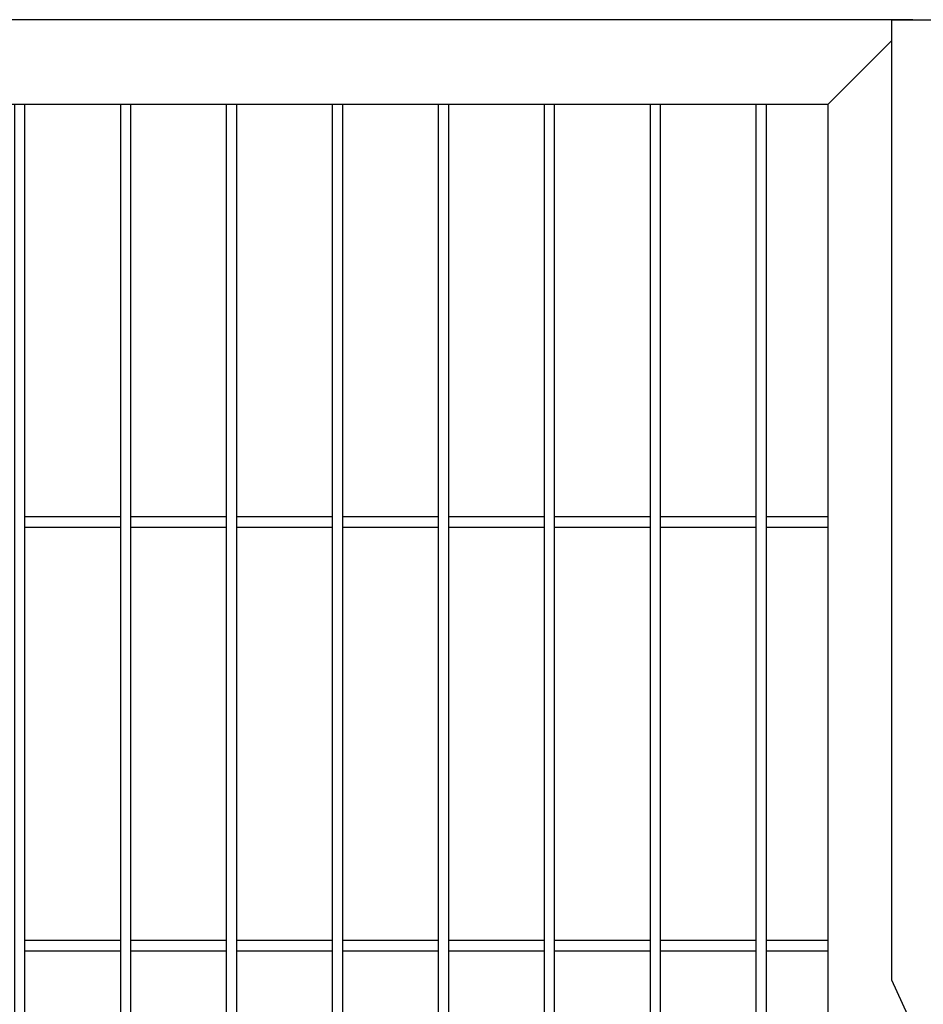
# Model space of a CAD drawing. Header units: inches. Extents: x 43593 to 117387, y -66787 to -26237.
# Tile 315 of 340: x 50514 to 50600, y -26867 to -26774. Entities that reach past the tile are written whole.
import ezdxf

# ---------------------------------------------------------------- set-up
doc = ezdxf.new("R2010")
doc.units = ezdxf.units.IN
doc.header["$MEASUREMENT"] = 0
doc.layers.add('AW OGRODZENIA', color=253, linetype='Continuous')

msp = doc.modelspace()

# ---------------------------------------------------------------- linework, layer by layer
at = {"layer": 'AW OGRODZENIA'}
for p, q in [((50598.737, -26773.938), (50269.737, -26773.938)), ((50596.737, -26773.938), (50596.737, -26864.596)), ((50596.737, -26773.938), (50602.737, -26773.938)), ((50596.737, -26775.938), (50590.737, -26781.938)), ((50590.737, -26781.938), (50277.737, -26781.938)), ((50590.737, -26781.938), (50590.737, -27075.938)), ((50514.933, -26820.859), (50523.941, -26820.859)), ((50514.933, -26820.859), (50523.941, -26820.859)), ((50514.933, -26820.859), (50523.941, -26820.859)), ((50514.933, -26820.859), (50523.941, -26820.859)), ((50514.933, -26820.859), (50523.941, -26820.859)), ((50514.933, -26820.859), (50523.941, -26820.859)), ((50514.933, -26820.859), (50523.941, -26820.859)), ((50514.933, -26820.859), (50523.941, -26820.859)), ((50514.933, -26820.859), (50523.941, -26820.859)), ((50514.933, -26820.859), (50523.941, -26820.859)), ((50514.933, -26820.859), (50523.941, -26820.859)), ((50514.933, -26820.859), (50523.941, -26820.859)), ((50514.933, -26820.859), (50523.941, -26820.859)), ((50514.933, -26820.859), (50523.941, -26820.859)), ((50514.933, -26820.859), (50523.941, -26820.859)), ((50514.933, -26820.859), (50523.941, -26820.859)), ((50514.933, -26820.859), (50523.941, -26820.859)), ((50514.933, -26820.859), (50523.941, -26820.859)), ((50514.933, -26820.859), (50523.941, -26820.859)), ((50514.933, -26820.859), (50523.941, -26820.859)), ((50514.933, -26820.859), (50523.941, -26820.859)), ((50514.933, -26820.859), (50523.941, -26820.859)), ((50514.933, -26820.859), (50523.941, -26820.859)), ((50514.933, -26820.859), (50523.941, -26820.859)), ((50514.933, -26820.859), (50523.941, -26820.859)), ((50524.933, -26820.859), (50533.941, -26820.859)), ((50524.933, -26820.859), (50533.941, -26820.859)), ((50524.933, -26820.859), (50533.941, -26820.859)), ((50524.933, -26820.859), (50533.941, -26820.859)), ((50524.933, -26820.859), (50533.941, -26820.859)), ((50524.933, -26820.859), (50533.941, -26820.859)), ((50524.933, -26820.859), (50533.941, -26820.859)), ((50524.933, -26820.859), (50533.941, -26820.859)), ((50524.933, -26820.859), (50533.941, -26820.859)), ((50524.933, -26820.859), (50533.941, -26820.859)), ((50524.933, -26820.859), (50533.941, -26820.859)), ((50524.933, -26820.859), (50533.941, -26820.859)), ((50524.933, -26820.859), (50533.941, -26820.859)), ((50524.933, -26820.859), (50533.941, -26820.859)), ((50524.933, -26820.859), (50533.941, -26820.859)), ((50524.933, -26820.859), (50533.941, -26820.859)), ((50524.933, -26820.859), (50533.941, -26820.859)), ((50524.933, -26820.859), (50533.941, -26820.859)), ((50524.933, -26820.859), (50533.941, -26820.859)), ((50524.933, -26820.859), (50533.941, -26820.859)), ((50524.933, -26820.859), (50533.941, -26820.859)), ((50524.933, -26820.859), (50533.941, -26820.859)), ((50524.933, -26820.859), (50533.941, -26820.859)), ((50524.933, -26820.859), (50533.941, -26820.859)), ((50524.933, -26820.859), (50533.941, -26820.859)), ((50534.933, -26820.859), (50543.941, -26820.859)), ((50534.933, -26820.859), (50543.941, -26820.859)), ((50534.933, -26820.859), (50543.941, -26820.859)), ((50534.933, -26820.859), (50543.941, -26820.859)), ((50534.933, -26820.859), (50543.941, -26820.859)), ((50534.933, -26820.859), (50543.941, -26820.859)), ((50534.933, -26820.859), (50543.941, -26820.859)), ((50534.933, -26820.859), (50543.941, -26820.859)), ((50534.933, -26820.859), (50543.941, -26820.859)), ((50534.933, -26820.859), (50543.941, -26820.859)), ((50534.933, -26820.859), (50543.941, -26820.859)), ((50534.933, -26820.859), (50543.941, -26820.859)), ((50534.933, -26820.859), (50543.941, -26820.859)), ((50534.933, -26820.859), (50543.941, -26820.859)), ((50534.933, -26820.859), (50543.941, -26820.859)), ((50534.933, -26820.859), (50543.941, -26820.859)), ((50534.933, -26820.859), (50543.941, -26820.859)), ((50534.933, -26820.859), (50543.941, -26820.859)), ((50534.933, -26820.859), (50543.941, -26820.859)), ((50534.933, -26820.859), (50543.941, -26820.859)), ((50534.933, -26820.859), (50543.941, -26820.859)), ((50534.933, -26820.859), (50543.941, -26820.859)), ((50534.933, -26820.859), (50543.941, -26820.859)), ((50534.933, -26820.859), (50543.941, -26820.859)), ((50534.933, -26820.859), (50543.941, -26820.859)), ((50544.933, -26820.859), (50553.941, -26820.859)), ((50544.933, -26820.859), (50553.941, -26820.859)), ((50544.933, -26820.859), (50553.941, -26820.859)), ((50544.933, -26820.859), (50553.941, -26820.859)), ((50544.933, -26820.859), (50553.941, -26820.859)), ((50544.933, -26820.859), (50553.941, -26820.859)), ((50544.933, -26820.859), (50553.941, -26820.859)), ((50544.933, -26820.859), (50553.941, -26820.859)), ((50544.933, -26820.859), (50553.941, -26820.859)), ((50544.933, -26820.859), (50553.941, -26820.859)), ((50544.933, -26820.859), (50553.941, -26820.859)), ((50544.933, -26820.859), (50553.941, -26820.859)), ((50544.933, -26820.859), (50553.941, -26820.859)), ((50544.933, -26820.859), (50553.941, -26820.859)), ((50544.933, -26820.859), (50553.941, -26820.859)), ((50544.933, -26820.859), (50553.941, -26820.859)), ((50544.933, -26820.859), (50553.941, -26820.859)), ((50544.933, -26820.859), (50553.941, -26820.859)), ((50544.933, -26820.859), (50553.941, -26820.859)), ((50544.933, -26820.859), (50553.941, -26820.859)), ((50544.933, -26820.859), (50553.941, -26820.859)), ((50544.933, -26820.859), (50553.941, -26820.859)), ((50544.933, -26820.859), (50553.941, -26820.859)), ((50544.933, -26820.859), (50553.941, -26820.859)), ((50544.933, -26820.859), (50553.941, -26820.859)), ((50554.933, -26820.859), (50563.941, -26820.859)), ((50554.933, -26820.859), (50563.941, -26820.859)), ((50554.933, -26820.859), (50563.941, -26820.859)), ((50554.933, -26820.859), (50563.941, -26820.859)), ((50554.933, -26820.859), (50563.941, -26820.859)), ((50554.933, -26820.859), (50563.941, -26820.859)), ((50554.933, -26820.859), (50563.941, -26820.859)), ((50554.933, -26820.859), (50563.941, -26820.859)), ((50554.933, -26820.859), (50563.941, -26820.859)), ((50554.933, -26820.859), (50563.941, -26820.859)), ((50554.933, -26820.859), (50563.941, -26820.859)), ((50554.933, -26820.859), (50563.941, -26820.859)), ((50554.933, -26820.859), (50563.941, -26820.859)), ((50554.933, -26820.859), (50563.941, -26820.859)), ((50554.933, -26820.859), (50563.941, -26820.859)), ((50554.933, -26820.859), (50563.941, -26820.859)), ((50554.933, -26820.859), (50563.941, -26820.859)), ((50554.933, -26820.859), (50563.941, -26820.859)), ((50554.933, -26820.859), (50563.941, -26820.859)), ((50554.933, -26820.859), (50563.941, -26820.859)), ((50554.933, -26820.859), (50563.941, -26820.859)), ((50554.933, -26820.859), (50563.941, -26820.859)), ((50554.933, -26820.859), (50563.941, -26820.859)), ((50554.933, -26820.859), (50563.941, -26820.859)), ((50554.933, -26820.859), (50563.941, -26820.859)), ((50564.933, -26820.859), (50573.941, -26820.859)), ((50564.933, -26820.859), (50573.941, -26820.859)), ((50564.933, -26820.859), (50573.941, -26820.859)), ((50564.933, -26820.859), (50573.941, -26820.859)), ((50564.933, -26820.859), (50573.941, -26820.859)), ((50564.933, -26820.859), (50573.941, -26820.859)), ((50564.933, -26820.859), (50573.941, -26820.859)), ((50564.933, -26820.859), (50573.941, -26820.859)), ((50564.933, -26820.859), (50573.941, -26820.859)), ((50564.933, -26820.859), (50573.941, -26820.859)), ((50564.933, -26820.859), (50573.941, -26820.859)), ((50564.933, -26820.859), (50573.941, -26820.859)), ((50564.933, -26820.859), (50573.941, -26820.859)), ((50564.933, -26820.859), (50573.941, -26820.859)), ((50564.933, -26820.859), (50573.941, -26820.859)), ((50564.933, -26820.859), (50573.941, -26820.859)), ((50564.933, -26820.859), (50573.941, -26820.859)), ((50564.933, -26820.859), (50573.941, -26820.859)), ((50564.933, -26820.859), (50573.941, -26820.859)), ((50564.933, -26820.859), (50573.941, -26820.859)), ((50564.933, -26820.859), (50573.941, -26820.859)), ((50564.933, -26820.859), (50573.941, -26820.859)), ((50564.933, -26820.859), (50573.941, -26820.859)), ((50564.933, -26820.859), (50573.941, -26820.859)), ((50564.933, -26820.859), (50573.941, -26820.859)), ((50574.933, -26820.859), (50583.941, -26820.859)), ((50574.933, -26820.859), (50583.941, -26820.859)), ((50574.933, -26820.859), (50583.941, -26820.859)), ((50574.933, -26820.859), (50583.941, -26820.859)), ((50574.933, -26820.859), (50583.941, -26820.859)), ((50574.933, -26820.859), (50583.941, -26820.859)), ((50574.933, -26820.859), (50583.941, -26820.859)), ((50574.933, -26820.859), (50583.941, -26820.859)), ((50574.933, -26820.859), (50583.941, -26820.859)), ((50574.933, -26820.859), (50583.941, -26820.859)), ((50574.933, -26820.859), (50583.941, -26820.859)), ((50574.933, -26820.859), (50583.941, -26820.859)), ((50574.933, -26820.859), (50583.941, -26820.859)), ((50574.933, -26820.859), (50583.941, -26820.859)), ((50574.933, -26820.859), (50583.941, -26820.859)), ((50574.933, -26820.859), (50583.941, -26820.859)), ((50574.933, -26820.859), (50583.941, -26820.859)), ((50574.933, -26820.859), (50583.941, -26820.859)), ((50574.933, -26820.859), (50583.941, -26820.859)), ((50574.933, -26820.859), (50583.941, -26820.859)), ((50574.933, -26820.859), (50583.941, -26820.859)), ((50574.933, -26820.859), (50583.941, -26820.859)), ((50574.933, -26820.859), (50583.941, -26820.859)), ((50574.933, -26820.859), (50583.941, -26820.859)), ((50574.933, -26820.859), (50583.941, -26820.859)), ((50584.933, -26820.859), (50590.737, -26820.859)), ((50584.933, -26820.859), (50590.737, -26820.859)), ((50584.933, -26820.859), (50590.737, -26820.859)), ((50584.933, -26820.859), (50590.737, -26820.859)), ((50584.933, -26820.859), (50590.737, -26820.859)), ((50584.933, -26820.859), (50590.737, -26820.859)), ((50584.933, -26820.859), (50590.737, -26820.859)), ((50584.933, -26820.859), (50590.737, -26820.859)), ((50584.933, -26820.859), (50590.737, -26820.859)), ((50584.933, -26820.859), (50590.737, -26820.859)), ((50584.933, -26820.859), (50590.737, -26820.859)), ((50584.933, -26820.859), (50590.737, -26820.859)), ((50584.933, -26820.859), (50590.737, -26820.859)), ((50584.933, -26820.859), (50590.737, -26820.859)), ((50584.933, -26820.859), (50590.737, -26820.859)), ((50584.933, -26820.859), (50590.737, -26820.859)), ((50584.933, -26820.859), (50590.737, -26820.859)), ((50584.933, -26820.859), (50590.737, -26820.859)), ((50584.933, -26820.859), (50590.737, -26820.859)), ((50584.933, -26820.859), (50590.737, -26820.859)), ((50584.933, -26820.859), (50590.737, -26820.859)), ((50584.933, -26820.859), (50590.737, -26820.859)), ((50584.933, -26820.859), (50590.737, -26820.859)), ((50584.933, -26820.859), (50590.737, -26820.859)), ((50584.933, -26820.859), (50590.737, -26820.859)), ((50514.933, -26821.859), (50523.941, -26821.859)), ((50514.933, -26821.859), (50523.941, -26821.859)), ((50514.933, -26821.859), (50523.941, -26821.859)), ((50514.933, -26821.859), (50523.941, -26821.859)), ((50514.933, -26821.859), (50523.941, -26821.859)), ((50514.933, -26821.859), (50523.941, -26821.859)), ((50514.933, -26821.859), (50523.941, -26821.859)), ((50514.933, -26821.859), (50523.941, -26821.859)), ((50514.933, -26821.859), (50523.941, -26821.859)), ((50514.933, -26821.859), (50523.941, -26821.859)), ((50514.933, -26821.859), (50523.941, -26821.859)), ((50514.933, -26821.859), (50523.941, -26821.859)), ((50514.933, -26821.859), (50523.941, -26821.859)), ((50514.933, -26821.859), (50523.941, -26821.859)), ((50514.933, -26821.859), (50523.941, -26821.859)), ((50514.933, -26821.859), (50523.941, -26821.859)), ((50514.933, -26821.859), (50523.941, -26821.859)), ((50514.933, -26821.859), (50523.941, -26821.859)), ((50514.933, -26821.859), (50523.941, -26821.859)), ((50514.933, -26821.859), (50523.941, -26821.859)), ((50514.933, -26821.859), (50523.941, -26821.859)), ((50514.933, -26821.859), (50523.941, -26821.859)), ((50514.933, -26821.859), (50523.941, -26821.859)), ((50514.933, -26821.859), (50523.941, -26821.859)), ((50514.933, -26821.859), (50523.941, -26821.859)), ((50524.933, -26821.859), (50533.941, -26821.859)), ((50524.933, -26821.859), (50533.941, -26821.859)), ((50524.933, -26821.859), (50533.941, -26821.859)), ((50524.933, -26821.859), (50533.941, -26821.859)), ((50524.933, -26821.859), (50533.941, -26821.859)), ((50524.933, -26821.859), (50533.941, -26821.859)), ((50524.933, -26821.859), (50533.941, -26821.859)), ((50524.933, -26821.859), (50533.941, -26821.859)), ((50524.933, -26821.859), (50533.941, -26821.859)), ((50524.933, -26821.859), (50533.941, -26821.859)), ((50524.933, -26821.859), (50533.941, -26821.859)), ((50524.933, -26821.859), (50533.941, -26821.859)), ((50524.933, -26821.859), (50533.941, -26821.859)), ((50524.933, -26821.859), (50533.941, -26821.859)), ((50524.933, -26821.859), (50533.941, -26821.859)), ((50524.933, -26821.859), (50533.941, -26821.859)), ((50524.933, -26821.859), (50533.941, -26821.859)), ((50524.933, -26821.859), (50533.941, -26821.859)), ((50524.933, -26821.859), (50533.941, -26821.859)), ((50524.933, -26821.859), (50533.941, -26821.859)), ((50524.933, -26821.859), (50533.941, -26821.859)), ((50524.933, -26821.859), (50533.941, -26821.859)), ((50524.933, -26821.859), (50533.941, -26821.859)), ((50524.933, -26821.859), (50533.941, -26821.859)), ((50524.933, -26821.859), (50533.941, -26821.859)), ((50534.933, -26821.859), (50543.941, -26821.859)), ((50534.933, -26821.859), (50543.941, -26821.859)), ((50534.933, -26821.859), (50543.941, -26821.859)), ((50534.933, -26821.859), (50543.941, -26821.859)), ((50534.933, -26821.859), (50543.941, -26821.859)), ((50534.933, -26821.859), (50543.941, -26821.859)), ((50534.933, -26821.859), (50543.941, -26821.859)), ((50534.933, -26821.859), (50543.941, -26821.859)), ((50534.933, -26821.859), (50543.941, -26821.859)), ((50534.933, -26821.859), (50543.941, -26821.859)), ((50534.933, -26821.859), (50543.941, -26821.859)), ((50534.933, -26821.859), (50543.941, -26821.859)), ((50534.933, -26821.859), (50543.941, -26821.859)), ((50534.933, -26821.859), (50543.941, -26821.859)), ((50534.933, -26821.859), (50543.941, -26821.859)), ((50534.933, -26821.859), (50543.941, -26821.859)), ((50534.933, -26821.859), (50543.941, -26821.859)), ((50534.933, -26821.859), (50543.941, -26821.859)), ((50534.933, -26821.859), (50543.941, -26821.859)), ((50534.933, -26821.859), (50543.941, -26821.859)), ((50534.933, -26821.859), (50543.941, -26821.859)), ((50534.933, -26821.859), (50543.941, -26821.859)), ((50534.933, -26821.859), (50543.941, -26821.859)), ((50534.933, -26821.859), (50543.941, -26821.859)), ((50534.933, -26821.859), (50543.941, -26821.859)), ((50544.933, -26821.859), (50553.941, -26821.859)), ((50544.933, -26821.859), (50553.941, -26821.859)), ((50544.933, -26821.859), (50553.941, -26821.859)), ((50544.933, -26821.859), (50553.941, -26821.859)), ((50544.933, -26821.859), (50553.941, -26821.859)), ((50544.933, -26821.859), (50553.941, -26821.859)), ((50544.933, -26821.859), (50553.941, -26821.859)), ((50544.933, -26821.859), (50553.941, -26821.859)), ((50544.933, -26821.859), (50553.941, -26821.859)), ((50544.933, -26821.859), (50553.941, -26821.859)), ((50544.933, -26821.859), (50553.941, -26821.859)), ((50544.933, -26821.859), (50553.941, -26821.859)), ((50544.933, -26821.859), (50553.941, -26821.859)), ((50544.933, -26821.859), (50553.941, -26821.859)), ((50544.933, -26821.859), (50553.941, -26821.859)), ((50544.933, -26821.859), (50553.941, -26821.859)), ((50544.933, -26821.859), (50553.941, -26821.859)), ((50544.933, -26821.859), (50553.941, -26821.859)), ((50544.933, -26821.859), (50553.941, -26821.859)), ((50544.933, -26821.859), (50553.941, -26821.859)), ((50544.933, -26821.859), (50553.941, -26821.859)), ((50544.933, -26821.859), (50553.941, -26821.859)), ((50544.933, -26821.859), (50553.941, -26821.859)), ((50544.933, -26821.859), (50553.941, -26821.859)), ((50544.933, -26821.859), (50553.941, -26821.859)), ((50554.933, -26821.859), (50563.941, -26821.859)), ((50554.933, -26821.859), (50563.941, -26821.859)), ((50554.933, -26821.859), (50563.941, -26821.859)), ((50554.933, -26821.859), (50563.941, -26821.859)), ((50554.933, -26821.859), (50563.941, -26821.859)), ((50554.933, -26821.859), (50563.941, -26821.859)), ((50554.933, -26821.859), (50563.941, -26821.859)), ((50554.933, -26821.859), (50563.941, -26821.859)), ((50554.933, -26821.859), (50563.941, -26821.859)), ((50554.933, -26821.859), (50563.941, -26821.859)), ((50554.933, -26821.859), (50563.941, -26821.859)), ((50554.933, -26821.859), (50563.941, -26821.859)), ((50554.933, -26821.859), (50563.941, -26821.859)), ((50554.933, -26821.859), (50563.941, -26821.859)), ((50554.933, -26821.859), (50563.941, -26821.859)), ((50554.933, -26821.859), (50563.941, -26821.859)), ((50554.933, -26821.859), (50563.941, -26821.859)), ((50554.933, -26821.859), (50563.941, -26821.859)), ((50554.933, -26821.859), (50563.941, -26821.859)), ((50554.933, -26821.859), (50563.941, -26821.859)), ((50554.933, -26821.859), (50563.941, -26821.859)), ((50554.933, -26821.859), (50563.941, -26821.859)), ((50554.933, -26821.859), (50563.941, -26821.859)), ((50554.933, -26821.859), (50563.941, -26821.859)), ((50554.933, -26821.859), (50563.941, -26821.859)), ((50564.933, -26821.859), (50573.941, -26821.859)), ((50564.933, -26821.859), (50573.941, -26821.859)), ((50564.933, -26821.859), (50573.941, -26821.859)), ((50564.933, -26821.859), (50573.941, -26821.859)), ((50564.933, -26821.859), (50573.941, -26821.859)), ((50564.933, -26821.859), (50573.941, -26821.859)), ((50564.933, -26821.859), (50573.941, -26821.859)), ((50564.933, -26821.859), (50573.941, -26821.859)), ((50564.933, -26821.859), (50573.941, -26821.859)), ((50564.933, -26821.859), (50573.941, -26821.859)), ((50564.933, -26821.859), (50573.941, -26821.859)), ((50564.933, -26821.859), (50573.941, -26821.859)), ((50564.933, -26821.859), (50573.941, -26821.859)), ((50564.933, -26821.859), (50573.941, -26821.859)), ((50564.933, -26821.859), (50573.941, -26821.859)), ((50564.933, -26821.859), (50573.941, -26821.859)), ((50564.933, -26821.859), (50573.941, -26821.859)), ((50564.933, -26821.859), (50573.941, -26821.859)), ((50564.933, -26821.859), (50573.941, -26821.859)), ((50564.933, -26821.859), (50573.941, -26821.859)), ((50564.933, -26821.859), (50573.941, -26821.859)), ((50564.933, -26821.859), (50573.941, -26821.859)), ((50564.933, -26821.859), (50573.941, -26821.859)), ((50564.933, -26821.859), (50573.941, -26821.859)), ((50564.933, -26821.859), (50573.941, -26821.859)), ((50574.933, -26821.859), (50583.941, -26821.859)), ((50574.933, -26821.859), (50583.941, -26821.859)), ((50574.933, -26821.859), (50583.941, -26821.859)), ((50574.933, -26821.859), (50583.941, -26821.859)), ((50574.933, -26821.859), (50583.941, -26821.859)), ((50574.933, -26821.859), (50583.941, -26821.859)), ((50574.933, -26821.859), (50583.941, -26821.859)), ((50574.933, -26821.859), (50583.941, -26821.859)), ((50574.933, -26821.859), (50583.941, -26821.859)), ((50574.933, -26821.859), (50583.941, -26821.859)), ((50574.933, -26821.859), (50583.941, -26821.859)), ((50574.933, -26821.859), (50583.941, -26821.859)), ((50574.933, -26821.859), (50583.941, -26821.859)), ((50574.933, -26821.859), (50583.941, -26821.859)), ((50574.933, -26821.859), (50583.941, -26821.859)), ((50574.933, -26821.859), (50583.941, -26821.859)), ((50574.933, -26821.859), (50583.941, -26821.859)), ((50574.933, -26821.859), (50583.941, -26821.859)), ((50574.933, -26821.859), (50583.941, -26821.859)), ((50574.933, -26821.859), (50583.941, -26821.859)), ((50574.933, -26821.859), (50583.941, -26821.859)), ((50574.933, -26821.859), (50583.941, -26821.859)), ((50574.933, -26821.859), (50583.941, -26821.859)), ((50574.933, -26821.859), (50583.941, -26821.859)), ((50574.933, -26821.859), (50583.941, -26821.859)), ((50584.933, -26821.859), (50590.737, -26821.859)), ((50584.933, -26821.859), (50590.737, -26821.859)), ((50584.933, -26821.859), (50590.737, -26821.859)), ((50584.933, -26821.859), (50590.737, -26821.859)), ((50584.933, -26821.859), (50590.737, -26821.859)), ((50584.933, -26821.859), (50590.737, -26821.859)), ((50584.933, -26821.859), (50590.737, -26821.859)), ((50584.933, -26821.859), (50590.737, -26821.859)), ((50584.933, -26821.859), (50590.737, -26821.859)), ((50584.933, -26821.859), (50590.737, -26821.859)), ((50584.933, -26821.859), (50590.737, -26821.859)), ((50584.933, -26821.859), (50590.737, -26821.859)), ((50584.933, -26821.859), (50590.737, -26821.859)), ((50584.933, -26821.859), (50590.737, -26821.859)), ((50584.933, -26821.859), (50590.737, -26821.859)), ((50584.933, -26821.859), (50590.737, -26821.859)), ((50584.933, -26821.859), (50590.737, -26821.859)), ((50584.933, -26821.859), (50590.737, -26821.859)), ((50584.933, -26821.859), (50590.737, -26821.859)), ((50584.933, -26821.859), (50590.737, -26821.859)), ((50584.933, -26821.859), (50590.737, -26821.859)), ((50584.933, -26821.859), (50590.737, -26821.859)), ((50584.933, -26821.859), (50590.737, -26821.859)), ((50584.933, -26821.859), (50590.737, -26821.859)), ((50584.933, -26821.859), (50590.737, -26821.859)), ((50514.933, -26860.859), (50523.941, -26860.859)), ((50514.933, -26860.859), (50523.941, -26860.859)), ((50514.933, -26860.859), (50523.941, -26860.859)), ((50514.933, -26860.859), (50523.941, -26860.859)), ((50514.933, -26860.859), (50523.941, -26860.859)), ((50514.933, -26860.859), (50523.941, -26860.859)), ((50514.933, -26860.859), (50523.941, -26860.859)), ((50514.933, -26860.859), (50523.941, -26860.859)), ((50514.933, -26860.859), (50523.941, -26860.859)), ((50514.933, -26860.859), (50523.941, -26860.859)), ((50514.933, -26860.859), (50523.941, -26860.859)), ((50514.933, -26860.859), (50523.941, -26860.859)), ((50514.933, -26860.859), (50523.941, -26860.859)), ((50514.933, -26860.859), (50523.941, -26860.859)), ((50514.933, -26860.859), (50523.941, -26860.859)), ((50514.933, -26860.859), (50523.941, -26860.859)), ((50514.933, -26860.859), (50523.941, -26860.859)), ((50514.933, -26860.859), (50523.941, -26860.859)), ((50514.933, -26860.859), (50523.941, -26860.859)), ((50514.933, -26860.859), (50523.941, -26860.859)), ((50514.933, -26860.859), (50523.941, -26860.859)), ((50514.933, -26860.859), (50523.941, -26860.859)), ((50514.933, -26860.859), (50523.941, -26860.859)), ((50514.933, -26860.859), (50523.941, -26860.859)), ((50514.933, -26860.859), (50523.941, -26860.859)), ((50524.933, -26860.859), (50533.941, -26860.859)), ((50524.933, -26860.859), (50533.941, -26860.859)), ((50524.933, -26860.859), (50533.941, -26860.859)), ((50524.933, -26860.859), (50533.941, -26860.859)), ((50524.933, -26860.859), (50533.941, -26860.859)), ((50524.933, -26860.859), (50533.941, -26860.859)), ((50524.933, -26860.859), (50533.941, -26860.859)), ((50524.933, -26860.859), (50533.941, -26860.859)), ((50524.933, -26860.859), (50533.941, -26860.859)), ((50524.933, -26860.859), (50533.941, -26860.859)), ((50524.933, -26860.859), (50533.941, -26860.859)), ((50524.933, -26860.859), (50533.941, -26860.859)), ((50524.933, -26860.859), (50533.941, -26860.859)), ((50524.933, -26860.859), (50533.941, -26860.859)), ((50524.933, -26860.859), (50533.941, -26860.859)), ((50524.933, -26860.859), (50533.941, -26860.859)), ((50524.933, -26860.859), (50533.941, -26860.859)), ((50524.933, -26860.859), (50533.941, -26860.859)), ((50524.933, -26860.859), (50533.941, -26860.859)), ((50524.933, -26860.859), (50533.941, -26860.859)), ((50524.933, -26860.859), (50533.941, -26860.859)), ((50524.933, -26860.859), (50533.941, -26860.859)), ((50524.933, -26860.859), (50533.941, -26860.859)), ((50524.933, -26860.859), (50533.941, -26860.859)), ((50524.933, -26860.859), (50533.941, -26860.859)), ((50534.933, -26860.859), (50543.941, -26860.859)), ((50534.933, -26860.859), (50543.941, -26860.859)), ((50534.933, -26860.859), (50543.941, -26860.859)), ((50534.933, -26860.859), (50543.941, -26860.859)), ((50534.933, -26860.859), (50543.941, -26860.859)), ((50534.933, -26860.859), (50543.941, -26860.859)), ((50534.933, -26860.859), (50543.941, -26860.859)), ((50534.933, -26860.859), (50543.941, -26860.859)), ((50534.933, -26860.859), (50543.941, -26860.859)), ((50534.933, -26860.859), (50543.941, -26860.859)), ((50534.933, -26860.859), (50543.941, -26860.859)), ((50534.933, -26860.859), (50543.941, -26860.859)), ((50534.933, -26860.859), (50543.941, -26860.859)), ((50534.933, -26860.859), (50543.941, -26860.859)), ((50534.933, -26860.859), (50543.941, -26860.859)), ((50534.933, -26860.859), (50543.941, -26860.859)), ((50534.933, -26860.859), (50543.941, -26860.859)), ((50534.933, -26860.859), (50543.941, -26860.859)), ((50534.933, -26860.859), (50543.941, -26860.859)), ((50534.933, -26860.859), (50543.941, -26860.859)), ((50534.933, -26860.859), (50543.941, -26860.859)), ((50534.933, -26860.859), (50543.941, -26860.859)), ((50534.933, -26860.859), (50543.941, -26860.859)), ((50534.933, -26860.859), (50543.941, -26860.859)), ((50534.933, -26860.859), (50543.941, -26860.859)), ((50544.933, -26860.859), (50553.941, -26860.859)), ((50544.933, -26860.859), (50553.941, -26860.859)), ((50544.933, -26860.859), (50553.941, -26860.859)), ((50544.933, -26860.859), (50553.941, -26860.859)), ((50544.933, -26860.859), (50553.941, -26860.859)), ((50544.933, -26860.859), (50553.941, -26860.859)), ((50544.933, -26860.859), (50553.941, -26860.859)), ((50544.933, -26860.859), (50553.941, -26860.859)), ((50544.933, -26860.859), (50553.941, -26860.859)), ((50544.933, -26860.859), (50553.941, -26860.859)), ((50544.933, -26860.859), (50553.941, -26860.859)), ((50544.933, -26860.859), (50553.941, -26860.859)), ((50544.933, -26860.859), (50553.941, -26860.859)), ((50544.933, -26860.859), (50553.941, -26860.859)), ((50544.933, -26860.859), (50553.941, -26860.859)), ((50544.933, -26860.859), (50553.941, -26860.859)), ((50544.933, -26860.859), (50553.941, -26860.859)), ((50544.933, -26860.859), (50553.941, -26860.859)), ((50544.933, -26860.859), (50553.941, -26860.859)), ((50544.933, -26860.859), (50553.941, -26860.859)), ((50544.933, -26860.859), (50553.941, -26860.859)), ((50544.933, -26860.859), (50553.941, -26860.859)), ((50544.933, -26860.859), (50553.941, -26860.859)), ((50544.933, -26860.859), (50553.941, -26860.859)), ((50544.933, -26860.859), (50553.941, -26860.859)), ((50554.933, -26860.859), (50563.941, -26860.859)), ((50554.933, -26860.859), (50563.941, -26860.859)), ((50554.933, -26860.859), (50563.941, -26860.859)), ((50554.933, -26860.859), (50563.941, -26860.859)), ((50554.933, -26860.859), (50563.941, -26860.859)), ((50554.933, -26860.859), (50563.941, -26860.859)), ((50554.933, -26860.859), (50563.941, -26860.859)), ((50554.933, -26860.859), (50563.941, -26860.859)), ((50554.933, -26860.859), (50563.941, -26860.859)), ((50554.933, -26860.859), (50563.941, -26860.859)), ((50554.933, -26860.859), (50563.941, -26860.859)), ((50554.933, -26860.859), (50563.941, -26860.859)), ((50554.933, -26860.859), (50563.941, -26860.859)), ((50554.933, -26860.859), (50563.941, -26860.859)), ((50554.933, -26860.859), (50563.941, -26860.859)), ((50554.933, -26860.859), (50563.941, -26860.859)), ((50554.933, -26860.859), (50563.941, -26860.859)), ((50554.933, -26860.859), (50563.941, -26860.859)), ((50554.933, -26860.859), (50563.941, -26860.859)), ((50554.933, -26860.859), (50563.941, -26860.859)), ((50554.933, -26860.859), (50563.941, -26860.859)), ((50554.933, -26860.859), (50563.941, -26860.859)), ((50554.933, -26860.859), (50563.941, -26860.859)), ((50554.933, -26860.859), (50563.941, -26860.859)), ((50554.933, -26860.859), (50563.941, -26860.859)), ((50564.933, -26860.859), (50573.941, -26860.859)), ((50564.933, -26860.859), (50573.941, -26860.859)), ((50564.933, -26860.859), (50573.941, -26860.859)), ((50564.933, -26860.859), (50573.941, -26860.859)), ((50564.933, -26860.859), (50573.941, -26860.859)), ((50564.933, -26860.859), (50573.941, -26860.859)), ((50564.933, -26860.859), (50573.941, -26860.859)), ((50564.933, -26860.859), (50573.941, -26860.859)), ((50564.933, -26860.859), (50573.941, -26860.859)), ((50564.933, -26860.859), (50573.941, -26860.859)), ((50564.933, -26860.859), (50573.941, -26860.859)), ((50564.933, -26860.859), (50573.941, -26860.859)), ((50564.933, -26860.859), (50573.941, -26860.859)), ((50564.933, -26860.859), (50573.941, -26860.859)), ((50564.933, -26860.859), (50573.941, -26860.859)), ((50564.933, -26860.859), (50573.941, -26860.859)), ((50564.933, -26860.859), (50573.941, -26860.859)), ((50564.933, -26860.859), (50573.941, -26860.859)), ((50564.933, -26860.859), (50573.941, -26860.859)), ((50564.933, -26860.859), (50573.941, -26860.859)), ((50564.933, -26860.859), (50573.941, -26860.859)), ((50564.933, -26860.859), (50573.941, -26860.859)), ((50564.933, -26860.859), (50573.941, -26860.859)), ((50564.933, -26860.859), (50573.941, -26860.859)), ((50564.933, -26860.859), (50573.941, -26860.859)), ((50574.933, -26860.859), (50583.941, -26860.859)), ((50574.933, -26860.859), (50583.941, -26860.859)), ((50574.933, -26860.859), (50583.941, -26860.859)), ((50574.933, -26860.859), (50583.941, -26860.859)), ((50574.933, -26860.859), (50583.941, -26860.859)), ((50574.933, -26860.859), (50583.941, -26860.859)), ((50574.933, -26860.859), (50583.941, -26860.859)), ((50574.933, -26860.859), (50583.941, -26860.859)), ((50574.933, -26860.859), (50583.941, -26860.859)), ((50574.933, -26860.859), (50583.941, -26860.859)), ((50574.933, -26860.859), (50583.941, -26860.859)), ((50574.933, -26860.859), (50583.941, -26860.859)), ((50574.933, -26860.859), (50583.941, -26860.859)), ((50574.933, -26860.859), (50583.941, -26860.859)), ((50574.933, -26860.859), (50583.941, -26860.859)), ((50574.933, -26860.859), (50583.941, -26860.859)), ((50574.933, -26860.859), (50583.941, -26860.859)), ((50574.933, -26860.859), (50583.941, -26860.859)), ((50574.933, -26860.859), (50583.941, -26860.859)), ((50574.933, -26860.859), (50583.941, -26860.859)), ((50574.933, -26860.859), (50583.941, -26860.859)), ((50574.933, -26860.859), (50583.941, -26860.859)), ((50574.933, -26860.859), (50583.941, -26860.859)), ((50574.933, -26860.859), (50583.941, -26860.859)), ((50574.933, -26860.859), (50583.941, -26860.859)), ((50584.933, -26860.859), (50590.737, -26860.859)), ((50584.933, -26860.859), (50590.737, -26860.859)), ((50584.933, -26860.859), (50590.737, -26860.859)), ((50584.933, -26860.859), (50590.737, -26860.859)), ((50584.933, -26860.859), (50590.737, -26860.859)), ((50584.933, -26860.859), (50590.737, -26860.859)), ((50584.933, -26860.859), (50590.737, -26860.859)), ((50584.933, -26860.859), (50590.737, -26860.859)), ((50584.933, -26860.859), (50590.737, -26860.859)), ((50584.933, -26860.859), (50590.737, -26860.859)), ((50584.933, -26860.859), (50590.737, -26860.859)), ((50584.933, -26860.859), (50590.737, -26860.859)), ((50584.933, -26860.859), (50590.737, -26860.859)), ((50584.933, -26860.859), (50590.737, -26860.859)), ((50584.933, -26860.859), (50590.737, -26860.859)), ((50584.933, -26860.859), (50590.737, -26860.859)), ((50584.933, -26860.859), (50590.737, -26860.859)), ((50584.933, -26860.859), (50590.737, -26860.859)), ((50584.933, -26860.859), (50590.737, -26860.859)), ((50584.933, -26860.859), (50590.737, -26860.859)), ((50584.933, -26860.859), (50590.737, -26860.859)), ((50584.933, -26860.859), (50590.737, -26860.859)), ((50584.933, -26860.859), (50590.737, -26860.859)), ((50584.933, -26860.859), (50590.737, -26860.859)), ((50584.933, -26860.859), (50590.737, -26860.859)), ((50514.933, -26861.859), (50523.941, -26861.859)), ((50514.933, -26861.859), (50523.941, -26861.859)), ((50514.933, -26861.859), (50523.941, -26861.859)), ((50514.933, -26861.859), (50523.941, -26861.859)), ((50514.933, -26861.859), (50523.941, -26861.859)), ((50514.933, -26861.859), (50523.941, -26861.859)), ((50514.933, -26861.859), (50523.941, -26861.859)), ((50514.933, -26861.859), (50523.941, -26861.859)), ((50514.933, -26861.859), (50523.941, -26861.859)), ((50514.933, -26861.859), (50523.941, -26861.859)), ((50514.933, -26861.859), (50523.941, -26861.859)), ((50514.933, -26861.859), (50523.941, -26861.859)), ((50514.933, -26861.859), (50523.941, -26861.859)), ((50514.933, -26861.859), (50523.941, -26861.859)), ((50514.933, -26861.859), (50523.941, -26861.859)), ((50514.933, -26861.859), (50523.941, -26861.859)), ((50514.933, -26861.859), (50523.941, -26861.859)), ((50514.933, -26861.859), (50523.941, -26861.859)), ((50514.933, -26861.859), (50523.941, -26861.859)), ((50514.933, -26861.859), (50523.941, -26861.859)), ((50514.933, -26861.859), (50523.941, -26861.859)), ((50514.933, -26861.859), (50523.941, -26861.859)), ((50514.933, -26861.859), (50523.941, -26861.859)), ((50514.933, -26861.859), (50523.941, -26861.859)), ((50514.933, -26861.859), (50523.941, -26861.859)), ((50524.933, -26861.859), (50533.941, -26861.859)), ((50524.933, -26861.859), (50533.941, -26861.859)), ((50524.933, -26861.859), (50533.941, -26861.859)), ((50524.933, -26861.859), (50533.941, -26861.859)), ((50524.933, -26861.859), (50533.941, -26861.859)), ((50524.933, -26861.859), (50533.941, -26861.859)), ((50524.933, -26861.859), (50533.941, -26861.859)), ((50524.933, -26861.859), (50533.941, -26861.859)), ((50524.933, -26861.859), (50533.941, -26861.859)), ((50524.933, -26861.859), (50533.941, -26861.859)), ((50524.933, -26861.859), (50533.941, -26861.859)), ((50524.933, -26861.859), (50533.941, -26861.859)), ((50524.933, -26861.859), (50533.941, -26861.859)), ((50524.933, -26861.859), (50533.941, -26861.859)), ((50524.933, -26861.859), (50533.941, -26861.859)), ((50524.933, -26861.859), (50533.941, -26861.859)), ((50524.933, -26861.859), (50533.941, -26861.859)), ((50524.933, -26861.859), (50533.941, -26861.859)), ((50524.933, -26861.859), (50533.941, -26861.859)), ((50524.933, -26861.859), (50533.941, -26861.859)), ((50524.933, -26861.859), (50533.941, -26861.859)), ((50524.933, -26861.859), (50533.941, -26861.859)), ((50524.933, -26861.859), (50533.941, -26861.859)), ((50524.933, -26861.859), (50533.941, -26861.859)), ((50524.933, -26861.859), (50533.941, -26861.859)), ((50534.933, -26861.859), (50543.941, -26861.859)), ((50534.933, -26861.859), (50543.941, -26861.859)), ((50534.933, -26861.859), (50543.941, -26861.859)), ((50534.933, -26861.859), (50543.941, -26861.859)), ((50534.933, -26861.859), (50543.941, -26861.859)), ((50534.933, -26861.859), (50543.941, -26861.859)), ((50534.933, -26861.859), (50543.941, -26861.859)), ((50534.933, -26861.859), (50543.941, -26861.859)), ((50534.933, -26861.859), (50543.941, -26861.859)), ((50534.933, -26861.859), (50543.941, -26861.859)), ((50534.933, -26861.859), (50543.941, -26861.859)), ((50534.933, -26861.859), (50543.941, -26861.859)), ((50534.933, -26861.859), (50543.941, -26861.859)), ((50534.933, -26861.859), (50543.941, -26861.859)), ((50534.933, -26861.859), (50543.941, -26861.859)), ((50534.933, -26861.859), (50543.941, -26861.859)), ((50534.933, -26861.859), (50543.941, -26861.859)), ((50534.933, -26861.859), (50543.941, -26861.859)), ((50534.933, -26861.859), (50543.941, -26861.859)), ((50534.933, -26861.859), (50543.941, -26861.859)), ((50534.933, -26861.859), (50543.941, -26861.859)), ((50534.933, -26861.859), (50543.941, -26861.859)), ((50534.933, -26861.859), (50543.941, -26861.859)), ((50534.933, -26861.859), (50543.941, -26861.859)), ((50534.933, -26861.859), (50543.941, -26861.859)), ((50544.933, -26861.859), (50553.941, -26861.859)), ((50544.933, -26861.859), (50553.941, -26861.859)), ((50544.933, -26861.859), (50553.941, -26861.859)), ((50544.933, -26861.859), (50553.941, -26861.859)), ((50544.933, -26861.859), (50553.941, -26861.859)), ((50544.933, -26861.859), (50553.941, -26861.859)), ((50544.933, -26861.859), (50553.941, -26861.859)), ((50544.933, -26861.859), (50553.941, -26861.859)), ((50544.933, -26861.859), (50553.941, -26861.859)), ((50544.933, -26861.859), (50553.941, -26861.859)), ((50544.933, -26861.859), (50553.941, -26861.859)), ((50544.933, -26861.859), (50553.941, -26861.859)), ((50544.933, -26861.859), (50553.941, -26861.859)), ((50544.933, -26861.859), (50553.941, -26861.859)), ((50544.933, -26861.859), (50553.941, -26861.859)), ((50544.933, -26861.859), (50553.941, -26861.859)), ((50544.933, -26861.859), (50553.941, -26861.859)), ((50544.933, -26861.859), (50553.941, -26861.859)), ((50544.933, -26861.859), (50553.941, -26861.859)), ((50544.933, -26861.859), (50553.941, -26861.859)), ((50544.933, -26861.859), (50553.941, -26861.859)), ((50544.933, -26861.859), (50553.941, -26861.859)), ((50544.933, -26861.859), (50553.941, -26861.859)), ((50544.933, -26861.859), (50553.941, -26861.859)), ((50544.933, -26861.859), (50553.941, -26861.859)), ((50554.933, -26861.859), (50563.941, -26861.859)), ((50554.933, -26861.859), (50563.941, -26861.859)), ((50554.933, -26861.859), (50563.941, -26861.859)), ((50554.933, -26861.859), (50563.941, -26861.859)), ((50554.933, -26861.859), (50563.941, -26861.859)), ((50554.933, -26861.859), (50563.941, -26861.859)), ((50554.933, -26861.859), (50563.941, -26861.859)), ((50554.933, -26861.859), (50563.941, -26861.859)), ((50554.933, -26861.859), (50563.941, -26861.859)), ((50554.933, -26861.859), (50563.941, -26861.859)), ((50554.933, -26861.859), (50563.941, -26861.859)), ((50554.933, -26861.859), (50563.941, -26861.859)), ((50554.933, -26861.859), (50563.941, -26861.859)), ((50554.933, -26861.859), (50563.941, -26861.859)), ((50554.933, -26861.859), (50563.941, -26861.859)), ((50554.933, -26861.859), (50563.941, -26861.859)), ((50554.933, -26861.859), (50563.941, -26861.859)), ((50554.933, -26861.859), (50563.941, -26861.859)), ((50554.933, -26861.859), (50563.941, -26861.859)), ((50554.933, -26861.859), (50563.941, -26861.859)), ((50554.933, -26861.859), (50563.941, -26861.859)), ((50554.933, -26861.859), (50563.941, -26861.859)), ((50554.933, -26861.859), (50563.941, -26861.859)), ((50554.933, -26861.859), (50563.941, -26861.859)), ((50554.933, -26861.859), (50563.941, -26861.859)), ((50564.933, -26861.859), (50573.941, -26861.859)), ((50564.933, -26861.859), (50573.941, -26861.859)), ((50564.933, -26861.859), (50573.941, -26861.859)), ((50564.933, -26861.859), (50573.941, -26861.859)), ((50564.933, -26861.859), (50573.941, -26861.859)), ((50564.933, -26861.859), (50573.941, -26861.859)), ((50564.933, -26861.859), (50573.941, -26861.859)), ((50564.933, -26861.859), (50573.941, -26861.859)), ((50564.933, -26861.859), (50573.941, -26861.859)), ((50564.933, -26861.859), (50573.941, -26861.859)), ((50564.933, -26861.859), (50573.941, -26861.859)), ((50564.933, -26861.859), (50573.941, -26861.859)), ((50564.933, -26861.859), (50573.941, -26861.859)), ((50564.933, -26861.859), (50573.941, -26861.859)), ((50564.933, -26861.859), (50573.941, -26861.859)), ((50564.933, -26861.859), (50573.941, -26861.859)), ((50564.933, -26861.859), (50573.941, -26861.859)), ((50564.933, -26861.859), (50573.941, -26861.859)), ((50564.933, -26861.859), (50573.941, -26861.859)), ((50564.933, -26861.859), (50573.941, -26861.859)), ((50564.933, -26861.859), (50573.941, -26861.859)), ((50564.933, -26861.859), (50573.941, -26861.859)), ((50564.933, -26861.859), (50573.941, -26861.859)), ((50564.933, -26861.859), (50573.941, -26861.859)), ((50564.933, -26861.859), (50573.941, -26861.859)), ((50574.933, -26861.859), (50583.941, -26861.859)), ((50574.933, -26861.859), (50583.941, -26861.859)), ((50574.933, -26861.859), (50583.941, -26861.859)), ((50574.933, -26861.859), (50583.941, -26861.859)), ((50574.933, -26861.859), (50583.941, -26861.859)), ((50574.933, -26861.859), (50583.941, -26861.859)), ((50574.933, -26861.859), (50583.941, -26861.859)), ((50574.933, -26861.859), (50583.941, -26861.859)), ((50574.933, -26861.859), (50583.941, -26861.859)), ((50574.933, -26861.859), (50583.941, -26861.859)), ((50574.933, -26861.859), (50583.941, -26861.859)), ((50574.933, -26861.859), (50583.941, -26861.859)), ((50574.933, -26861.859), (50583.941, -26861.859)), ((50574.933, -26861.859), (50583.941, -26861.859)), ((50574.933, -26861.859), (50583.941, -26861.859)), ((50574.933, -26861.859), (50583.941, -26861.859)), ((50574.933, -26861.859), (50583.941, -26861.859)), ((50574.933, -26861.859), (50583.941, -26861.859)), ((50574.933, -26861.859), (50583.941, -26861.859)), ((50574.933, -26861.859), (50583.941, -26861.859)), ((50574.933, -26861.859), (50583.941, -26861.859)), ((50574.933, -26861.859), (50583.941, -26861.859)), ((50574.933, -26861.859), (50583.941, -26861.859)), ((50574.933, -26861.859), (50583.941, -26861.859)), ((50574.933, -26861.859), (50583.941, -26861.859)), ((50584.933, -26861.859), (50590.737, -26861.859)), ((50584.933, -26861.859), (50590.737, -26861.859)), ((50584.933, -26861.859), (50590.737, -26861.859)), ((50584.933, -26861.859), (50590.737, -26861.859)), ((50584.933, -26861.859), (50590.737, -26861.859)), ((50584.933, -26861.859), (50590.737, -26861.859)), ((50584.933, -26861.859), (50590.737, -26861.859)), ((50584.933, -26861.859), (50590.737, -26861.859)), ((50584.933, -26861.859), (50590.737, -26861.859)), ((50584.933, -26861.859), (50590.737, -26861.859)), ((50584.933, -26861.859), (50590.737, -26861.859)), ((50584.933, -26861.859), (50590.737, -26861.859)), ((50584.933, -26861.859), (50590.737, -26861.859)), ((50584.933, -26861.859), (50590.737, -26861.859)), ((50584.933, -26861.859), (50590.737, -26861.859)), ((50584.933, -26861.859), (50590.737, -26861.859)), ((50584.933, -26861.859), (50590.737, -26861.859)), ((50584.933, -26861.859), (50590.737, -26861.859)), ((50584.933, -26861.859), (50590.737, -26861.859)), ((50584.933, -26861.859), (50590.737, -26861.859)), ((50584.933, -26861.859), (50590.737, -26861.859)), ((50584.933, -26861.859), (50590.737, -26861.859)), ((50584.933, -26861.859), (50590.737, -26861.859)), ((50584.933, -26861.859), (50590.737, -26861.859)), ((50584.933, -26861.859), (50590.737, -26861.859)), ((50596.737, -26864.596), (50598.737, -26868.996))]:
    msp.add_line(p, q, dxfattribs=at)
for points in [[(50514.933, -26781.938), (50513.941, -26781.938), (50513.941, -27055.938), (50514.933, -27055.938)], [(50524.933, -26781.938), (50523.941, -26781.938), (50523.941, -27055.938), (50524.933, -27055.938)], [(50534.933, -26781.938), (50533.941, -26781.938), (50533.941, -27055.938), (50534.933, -27055.938)], [(50544.933, -26781.938), (50543.941, -26781.938), (50543.941, -27055.938), (50544.933, -27055.938)], [(50554.933, -26781.938), (50553.941, -26781.938), (50553.941, -27055.938), (50554.933, -27055.938)], [(50564.933, -26781.938), (50563.941, -26781.938), (50563.941, -27055.938), (50564.933, -27055.938)], [(50574.933, -26781.938), (50573.941, -26781.938), (50573.941, -27055.938), (50574.933, -27055.938)], [(50584.933, -26781.938), (50583.941, -26781.938), (50583.941, -27055.938), (50584.933, -27055.938)]]:
    msp.add_lwpolyline(points, close=True, dxfattribs=at)

doc.saveas('drawing.dxf')
